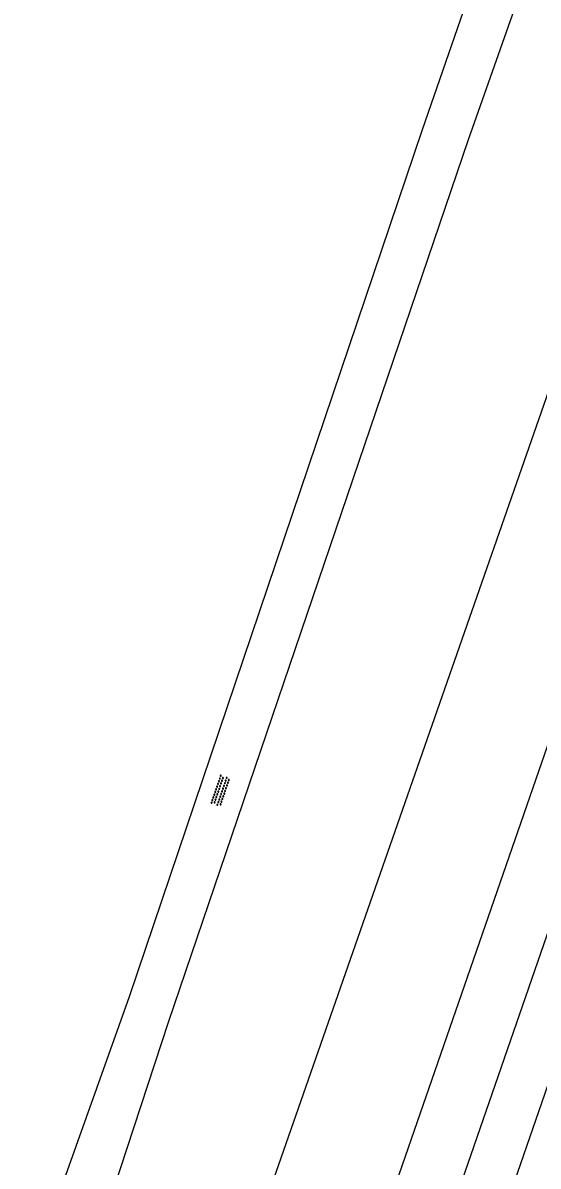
# Model space of a CAD drawing. Extents: x 131000 to 133014, y 396499 to 399001.
# Drawn here: x 131006.4 to 131042.6, y 397289.5 to 397369.6 of the extents above; entities that cross this region are included whole.
import ezdxf

# ---------------------------------------------------------------- set-up
doc = ezdxf.new("R2010")
doc.units = 0
for name, color, linetype in [('gg-knt-onverhard', 7, 'Continuous'), ('gg-knt-verharding', 7, 'Continuous'), ('gg-knt-verharding nz', 7, 'Continuous'), ('gt-grn-groengrens', 7, 'Continuous'), ('gt-symb-overige verharding', 7, 'Continuous')]:
    doc.layers.add(name, color=color, linetype=linetype)

# ---------------------------------------------------------------- blocks, each defined once
blk = doc.blocks.new('gt0-OVH')
at = {"layer": 'gt-symb-overige verharding'}
for points in [[(-0.972, 0.298), (-0.967, 0.308), (-0.965, 0.319), (-0.966, 0.33), (-0.971, 0.34), (-0.978, 0.348), (-0.988, 0.353), (-0.999, 0.355), (-1.01, 0.354), (-1.02, 0.349), (-1.028, 0.342), (-1.033, 0.332), (-1.035, 0.321), (-1.034, 0.31), (-1.029, 0.3), (-1.022, 0.292), (-1.012, 0.287), (-1.001, 0.285), (-0.99, 0.286), (-0.98, 0.291)], [(-0.872, 0.106), (-0.867, 0.116), (-0.865, 0.126), (-0.866, 0.137), (-0.871, 0.147), (-0.878, 0.156), (-0.888, 0.161), (-0.899, 0.163), (-0.91, 0.162), (-0.92, 0.157), (-0.928, 0.15), (-0.933, 0.14), (-0.935, 0.129), (-0.934, 0.118), (-0.929, 0.108), (-0.922, 0.1), (-0.912, 0.095), (-0.901, 0.092), (-0.89, 0.094), (-0.88, 0.098)], [(-0.772, 0.298), (-0.767, 0.308), (-0.765, 0.319), (-0.766, 0.33), (-0.771, 0.34), (-0.778, 0.348), (-0.788, 0.353), (-0.799, 0.355), (-0.81, 0.354), (-0.82, 0.349), (-0.828, 0.342), (-0.833, 0.332), (-0.835, 0.321), (-0.834, 0.31), (-0.829, 0.3), (-0.822, 0.292), (-0.812, 0.287), (-0.801, 0.285), (-0.79, 0.286), (-0.78, 0.291)], [(-0.672, 0.106), (-0.667, 0.116), (-0.665, 0.126), (-0.666, 0.137), (-0.671, 0.147), (-0.678, 0.156), (-0.688, 0.161), (-0.699, 0.163), (-0.71, 0.162), (-0.72, 0.157), (-0.728, 0.15), (-0.733, 0.14), (-0.735, 0.129), (-0.734, 0.118), (-0.729, 0.108), (-0.722, 0.1), (-0.712, 0.095), (-0.701, 0.092), (-0.69, 0.094), (-0.68, 0.098)], [(-0.572, 0.298), (-0.567, 0.308), (-0.565, 0.319), (-0.566, 0.33), (-0.571, 0.34), (-0.578, 0.348), (-0.588, 0.353), (-0.599, 0.355), (-0.61, 0.354), (-0.62, 0.349), (-0.628, 0.342), (-0.633, 0.332), (-0.635, 0.321), (-0.634, 0.31), (-0.629, 0.3), (-0.622, 0.292), (-0.612, 0.287), (-0.601, 0.285), (-0.59, 0.286), (-0.58, 0.291)], [(-0.472, 0.106), (-0.467, 0.116), (-0.465, 0.126), (-0.466, 0.137), (-0.471, 0.147), (-0.478, 0.156), (-0.488, 0.161), (-0.499, 0.163), (-0.51, 0.162), (-0.52, 0.157), (-0.528, 0.15), (-0.533, 0.14), (-0.535, 0.129), (-0.534, 0.118), (-0.529, 0.108), (-0.522, 0.1), (-0.512, 0.095), (-0.501, 0.092), (-0.49, 0.094), (-0.48, 0.098)], [(-0.372, 0.298), (-0.367, 0.308), (-0.365, 0.319), (-0.366, 0.33), (-0.371, 0.34), (-0.378, 0.348), (-0.388, 0.353), (-0.399, 0.355), (-0.41, 0.354), (-0.42, 0.349), (-0.428, 0.342), (-0.433, 0.332), (-0.435, 0.321), (-0.434, 0.31), (-0.429, 0.3), (-0.422, 0.292), (-0.412, 0.287), (-0.401, 0.285), (-0.39, 0.286), (-0.38, 0.291)], [(-0.272, 0.106), (-0.267, 0.116), (-0.265, 0.126), (-0.266, 0.137), (-0.271, 0.147), (-0.278, 0.156), (-0.288, 0.161), (-0.299, 0.163), (-0.31, 0.162), (-0.32, 0.157), (-0.328, 0.15), (-0.333, 0.14), (-0.335, 0.129), (-0.334, 0.118), (-0.329, 0.108), (-0.322, 0.1), (-0.312, 0.095), (-0.301, 0.092), (-0.29, 0.094), (-0.28, 0.098)], [(-0.172, 0.298), (-0.167, 0.308), (-0.165, 0.319), (-0.166, 0.33), (-0.171, 0.34), (-0.178, 0.348), (-0.188, 0.353), (-0.199, 0.355), (-0.21, 0.354), (-0.22, 0.349), (-0.228, 0.342), (-0.233, 0.332), (-0.235, 0.321), (-0.234, 0.31), (-0.229, 0.3), (-0.222, 0.292), (-0.212, 0.287), (-0.201, 0.285), (-0.19, 0.286), (-0.18, 0.291)], [(-0.072, 0.106), (-0.067, 0.116), (-0.065, 0.126), (-0.066, 0.137), (-0.071, 0.147), (-0.078, 0.156), (-0.088, 0.161), (-0.099, 0.163), (-0.11, 0.162), (-0.12, 0.157), (-0.128, 0.15), (-0.133, 0.14), (-0.135, 0.129), (-0.134, 0.118), (-0.129, 0.108), (-0.122, 0.1), (-0.112, 0.095), (-0.101, 0.092), (-0.09, 0.094), (-0.08, 0.098)], [(0.028, 0.298), (0.033, 0.308), (0.035, 0.319), (0.034, 0.33), (0.029, 0.34), (0.022, 0.348), (0.012, 0.353), (0.001, 0.355), (-0.01, 0.354), (-0.02, 0.349), (-0.028, 0.342), (-0.033, 0.332), (-0.035, 0.321), (-0.034, 0.31), (-0.029, 0.3), (-0.022, 0.292), (-0.012, 0.287), (-0.001, 0.285), (0.01, 0.286), (0.02, 0.291)], [(0.128, 0.106), (0.133, 0.116), (0.135, 0.126), (0.134, 0.137), (0.129, 0.147), (0.122, 0.156), (0.112, 0.161), (0.101, 0.163), (0.09, 0.162), (0.08, 0.157), (0.072, 0.15), (0.067, 0.14), (0.065, 0.129), (0.066, 0.118), (0.071, 0.108), (0.078, 0.1), (0.088, 0.095), (0.099, 0.092), (0.11, 0.094), (0.12, 0.098)], [(0.228, 0.298), (0.233, 0.308), (0.235, 0.319), (0.234, 0.33), (0.229, 0.34), (0.222, 0.348), (0.212, 0.353), (0.201, 0.355), (0.19, 0.354), (0.18, 0.349), (0.172, 0.342), (0.167, 0.332), (0.165, 0.321), (0.166, 0.31), (0.171, 0.3), (0.178, 0.292), (0.188, 0.287), (0.199, 0.285), (0.21, 0.286), (0.22, 0.291)], [(0.328, 0.106), (0.333, 0.116), (0.335, 0.126), (0.334, 0.137), (0.329, 0.147), (0.322, 0.156), (0.312, 0.161), (0.301, 0.163), (0.29, 0.162), (0.28, 0.157), (0.272, 0.15), (0.267, 0.14), (0.265, 0.129), (0.266, 0.118), (0.271, 0.108), (0.278, 0.1), (0.288, 0.095), (0.299, 0.092), (0.31, 0.094), (0.32, 0.098)], [(0.428, 0.298), (0.433, 0.308), (0.435, 0.319), (0.434, 0.33), (0.429, 0.34), (0.422, 0.348), (0.412, 0.353), (0.401, 0.355), (0.39, 0.354), (0.38, 0.349), (0.372, 0.342), (0.367, 0.332), (0.365, 0.321), (0.366, 0.31), (0.371, 0.3), (0.378, 0.292), (0.388, 0.287), (0.399, 0.285), (0.41, 0.286), (0.42, 0.291)], [(0.528, 0.106), (0.533, 0.116), (0.535, 0.126), (0.534, 0.137), (0.529, 0.147), (0.522, 0.156), (0.512, 0.161), (0.501, 0.163), (0.49, 0.162), (0.48, 0.157), (0.472, 0.15), (0.467, 0.14), (0.465, 0.129), (0.466, 0.118), (0.471, 0.108), (0.478, 0.1), (0.488, 0.095), (0.499, 0.092), (0.51, 0.094), (0.52, 0.098)], [(0.628, 0.298), (0.633, 0.308), (0.635, 0.319), (0.634, 0.33), (0.629, 0.34), (0.622, 0.348), (0.612, 0.353), (0.601, 0.355), (0.59, 0.354), (0.58, 0.349), (0.572, 0.342), (0.567, 0.332), (0.565, 0.321), (0.566, 0.31), (0.571, 0.3), (0.578, 0.292), (0.588, 0.287), (0.599, 0.285), (0.61, 0.286), (0.62, 0.291)], [(0.728, 0.106), (0.733, 0.116), (0.735, 0.126), (0.734, 0.137), (0.729, 0.147), (0.722, 0.156), (0.712, 0.161), (0.701, 0.163), (0.69, 0.162), (0.68, 0.157), (0.672, 0.15), (0.667, 0.14), (0.665, 0.129), (0.666, 0.118), (0.671, 0.108), (0.678, 0.1), (0.688, 0.095), (0.699, 0.092), (0.71, 0.094), (0.72, 0.098)], [(0.828, 0.298), (0.833, 0.308), (0.835, 0.319), (0.834, 0.33), (0.829, 0.34), (0.822, 0.348), (0.812, 0.353), (0.801, 0.355), (0.79, 0.354), (0.78, 0.349), (0.772, 0.342), (0.767, 0.332), (0.765, 0.321), (0.766, 0.31), (0.771, 0.3), (0.778, 0.292), (0.788, 0.287), (0.799, 0.285), (0.81, 0.286), (0.82, 0.291)], [(0.928, 0.106), (0.933, 0.116), (0.935, 0.126), (0.934, 0.137), (0.929, 0.147), (0.922, 0.156), (0.912, 0.161), (0.901, 0.163), (0.89, 0.162), (0.88, 0.157), (0.872, 0.15), (0.867, 0.14), (0.865, 0.129), (0.866, 0.118), (0.871, 0.108), (0.878, 0.1), (0.888, 0.095), (0.899, 0.092), (0.91, 0.094), (0.92, 0.098)], [(1.028, 0.298), (1.033, 0.308), (1.035, 0.319), (1.034, 0.33), (1.029, 0.34), (1.022, 0.348), (1.012, 0.353), (1.001, 0.355), (0.99, 0.354), (0.98, 0.349), (0.972, 0.342), (0.967, 0.332), (0.965, 0.321), (0.966, 0.31), (0.971, 0.3), (0.978, 0.292), (0.988, 0.287), (0.999, 0.285), (1.01, 0.286), (1.02, 0.291)], [(-0.972, -0.142), (-0.967, -0.132), (-0.965, -0.121), (-0.966, -0.11), (-0.971, -0.1), (-0.978, -0.092), (-0.988, -0.087), (-0.999, -0.085), (-1.01, -0.086), (-1.02, -0.091), (-1.028, -0.098), (-1.033, -0.108), (-1.035, -0.119), (-1.034, -0.13), (-1.029, -0.14), (-1.022, -0.148), (-1.012, -0.153), (-1.001, -0.155), (-0.99, -0.154), (-0.98, -0.149)], [(-0.872, -0.334), (-0.867, -0.324), (-0.865, -0.314), (-0.866, -0.303), (-0.871, -0.293), (-0.878, -0.284), (-0.888, -0.279), (-0.899, -0.277), (-0.91, -0.278), (-0.92, -0.283), (-0.928, -0.29), (-0.933, -0.3), (-0.935, -0.311), (-0.934, -0.322), (-0.929, -0.332), (-0.922, -0.34), (-0.912, -0.345), (-0.901, -0.348), (-0.89, -0.346), (-0.88, -0.342)], [(-0.772, -0.142), (-0.767, -0.132), (-0.765, -0.121), (-0.766, -0.11), (-0.771, -0.1), (-0.778, -0.092), (-0.788, -0.087), (-0.799, -0.085), (-0.81, -0.086), (-0.82, -0.091), (-0.828, -0.098), (-0.833, -0.108), (-0.835, -0.119), (-0.834, -0.13), (-0.829, -0.14), (-0.822, -0.148), (-0.812, -0.153), (-0.801, -0.155), (-0.79, -0.154), (-0.78, -0.149)], [(-0.672, -0.334), (-0.667, -0.324), (-0.665, -0.314), (-0.666, -0.303), (-0.671, -0.293), (-0.678, -0.284), (-0.688, -0.279), (-0.699, -0.277), (-0.71, -0.278), (-0.72, -0.283), (-0.728, -0.29), (-0.733, -0.3), (-0.735, -0.311), (-0.734, -0.322), (-0.729, -0.332), (-0.722, -0.34), (-0.712, -0.345), (-0.701, -0.348), (-0.69, -0.346), (-0.68, -0.342)], [(-0.572, -0.142), (-0.567, -0.132), (-0.565, -0.121), (-0.566, -0.11), (-0.571, -0.1), (-0.578, -0.092), (-0.588, -0.087), (-0.599, -0.085), (-0.61, -0.086), (-0.62, -0.091), (-0.628, -0.098), (-0.633, -0.108), (-0.635, -0.119), (-0.634, -0.13), (-0.629, -0.14), (-0.622, -0.148), (-0.612, -0.153), (-0.601, -0.155), (-0.59, -0.154), (-0.58, -0.149)], [(-0.472, -0.334), (-0.467, -0.324), (-0.465, -0.314), (-0.466, -0.303), (-0.471, -0.293), (-0.478, -0.284), (-0.488, -0.279), (-0.499, -0.277), (-0.51, -0.278), (-0.52, -0.283), (-0.528, -0.29), (-0.533, -0.3), (-0.535, -0.311), (-0.534, -0.322), (-0.529, -0.332), (-0.522, -0.34), (-0.512, -0.345), (-0.501, -0.348), (-0.49, -0.346), (-0.48, -0.342)], [(-0.372, -0.142), (-0.367, -0.132), (-0.365, -0.121), (-0.366, -0.11), (-0.371, -0.1), (-0.378, -0.092), (-0.388, -0.087), (-0.399, -0.085), (-0.41, -0.086), (-0.42, -0.091), (-0.428, -0.098), (-0.433, -0.108), (-0.435, -0.119), (-0.434, -0.13), (-0.429, -0.14), (-0.422, -0.148), (-0.412, -0.153), (-0.401, -0.155), (-0.39, -0.154), (-0.38, -0.149)], [(-0.272, -0.334), (-0.267, -0.324), (-0.265, -0.314), (-0.266, -0.303), (-0.271, -0.293), (-0.278, -0.284), (-0.288, -0.279), (-0.299, -0.277), (-0.31, -0.278), (-0.32, -0.283), (-0.328, -0.29), (-0.333, -0.3), (-0.335, -0.311), (-0.334, -0.322), (-0.329, -0.332), (-0.322, -0.34), (-0.312, -0.345), (-0.301, -0.348), (-0.29, -0.346), (-0.28, -0.342)], [(-0.172, -0.142), (-0.167, -0.132), (-0.165, -0.121), (-0.166, -0.11), (-0.171, -0.1), (-0.178, -0.092), (-0.188, -0.087), (-0.199, -0.085), (-0.21, -0.086), (-0.22, -0.091), (-0.228, -0.098), (-0.233, -0.108), (-0.235, -0.119), (-0.234, -0.13), (-0.229, -0.14), (-0.222, -0.148), (-0.212, -0.153), (-0.201, -0.155), (-0.19, -0.154), (-0.18, -0.149)], [(-0.072, -0.334), (-0.067, -0.324), (-0.065, -0.314), (-0.066, -0.303), (-0.071, -0.293), (-0.078, -0.284), (-0.088, -0.279), (-0.099, -0.277), (-0.11, -0.278), (-0.12, -0.283), (-0.128, -0.29), (-0.133, -0.3), (-0.135, -0.311), (-0.134, -0.322), (-0.129, -0.332), (-0.122, -0.34), (-0.112, -0.345), (-0.101, -0.348), (-0.09, -0.346), (-0.08, -0.342)], [(0.028, -0.142), (0.033, -0.132), (0.035, -0.121), (0.034, -0.11), (0.029, -0.1), (0.022, -0.092), (0.012, -0.087), (0.001, -0.085), (-0.01, -0.086), (-0.02, -0.091), (-0.028, -0.098), (-0.033, -0.108), (-0.035, -0.119), (-0.034, -0.13), (-0.029, -0.14), (-0.022, -0.148), (-0.012, -0.153), (-0.001, -0.155), (0.01, -0.154), (0.02, -0.149)], [(0.128, -0.334), (0.133, -0.324), (0.135, -0.314), (0.134, -0.303), (0.129, -0.293), (0.122, -0.284), (0.112, -0.279), (0.101, -0.277), (0.09, -0.278), (0.08, -0.283), (0.072, -0.29), (0.067, -0.3), (0.065, -0.311), (0.066, -0.322), (0.071, -0.332), (0.078, -0.34), (0.088, -0.345), (0.099, -0.348), (0.11, -0.346), (0.12, -0.342)], [(0.228, -0.142), (0.233, -0.132), (0.235, -0.121), (0.234, -0.11), (0.229, -0.1), (0.222, -0.092), (0.212, -0.087), (0.201, -0.085), (0.19, -0.086), (0.18, -0.091), (0.172, -0.098), (0.167, -0.108), (0.165, -0.119), (0.166, -0.13), (0.171, -0.14), (0.178, -0.148), (0.188, -0.153), (0.199, -0.155), (0.21, -0.154), (0.22, -0.149)], [(0.328, -0.334), (0.333, -0.324), (0.335, -0.314), (0.334, -0.303), (0.329, -0.293), (0.322, -0.284), (0.312, -0.279), (0.301, -0.277), (0.29, -0.278), (0.28, -0.283), (0.272, -0.29), (0.267, -0.3), (0.265, -0.311), (0.266, -0.322), (0.271, -0.332), (0.278, -0.34), (0.288, -0.345), (0.299, -0.348), (0.31, -0.346), (0.32, -0.342)], [(0.428, -0.142), (0.433, -0.132), (0.435, -0.121), (0.434, -0.11), (0.429, -0.1), (0.422, -0.092), (0.412, -0.087), (0.401, -0.085), (0.39, -0.086), (0.38, -0.091), (0.372, -0.098), (0.367, -0.108), (0.365, -0.119), (0.366, -0.13), (0.371, -0.14), (0.378, -0.148), (0.388, -0.153), (0.399, -0.155), (0.41, -0.154), (0.42, -0.149)], [(0.528, -0.334), (0.533, -0.324), (0.535, -0.314), (0.534, -0.303), (0.529, -0.293), (0.522, -0.284), (0.512, -0.279), (0.501, -0.277), (0.49, -0.278), (0.48, -0.283), (0.472, -0.29), (0.467, -0.3), (0.465, -0.311), (0.466, -0.322), (0.471, -0.332), (0.478, -0.34), (0.488, -0.345), (0.499, -0.348), (0.51, -0.346), (0.52, -0.342)], [(0.628, -0.142), (0.633, -0.132), (0.635, -0.121), (0.634, -0.11), (0.629, -0.1), (0.622, -0.092), (0.612, -0.087), (0.601, -0.085), (0.59, -0.086), (0.58, -0.091), (0.572, -0.098), (0.567, -0.108), (0.565, -0.119), (0.566, -0.13), (0.571, -0.14), (0.578, -0.148), (0.588, -0.153), (0.599, -0.155), (0.61, -0.154), (0.62, -0.149)], [(0.728, -0.334), (0.733, -0.324), (0.735, -0.314), (0.734, -0.303), (0.729, -0.293), (0.722, -0.284), (0.712, -0.279), (0.701, -0.277), (0.69, -0.278), (0.68, -0.283), (0.672, -0.29), (0.667, -0.3), (0.665, -0.311), (0.666, -0.322), (0.671, -0.332), (0.678, -0.34), (0.688, -0.345), (0.699, -0.348), (0.71, -0.346), (0.72, -0.342)], [(0.828, -0.142), (0.833, -0.132), (0.835, -0.121), (0.834, -0.11), (0.829, -0.1), (0.822, -0.092), (0.812, -0.087), (0.801, -0.085), (0.79, -0.086), (0.78, -0.091), (0.772, -0.098), (0.767, -0.108), (0.765, -0.119), (0.766, -0.13), (0.771, -0.14), (0.778, -0.148), (0.788, -0.153), (0.799, -0.155), (0.81, -0.154), (0.82, -0.149)], [(0.928, -0.334), (0.933, -0.324), (0.935, -0.314), (0.934, -0.303), (0.929, -0.293), (0.922, -0.284), (0.912, -0.279), (0.901, -0.277), (0.89, -0.278), (0.88, -0.283), (0.872, -0.29), (0.867, -0.3), (0.865, -0.311), (0.866, -0.322), (0.871, -0.332), (0.878, -0.34), (0.888, -0.345), (0.899, -0.348), (0.91, -0.346), (0.92, -0.342)], [(1.028, -0.142), (1.033, -0.132), (1.035, -0.121), (1.034, -0.11), (1.029, -0.1), (1.022, -0.092), (1.012, -0.087), (1.001, -0.085), (0.99, -0.086), (0.98, -0.091), (0.972, -0.098), (0.967, -0.108), (0.965, -0.119), (0.966, -0.13), (0.971, -0.14), (0.978, -0.148), (0.988, -0.153), (0.999, -0.155), (1.01, -0.154), (1.02, -0.149)]]:
    blk.add_lwpolyline(points, close=True, dxfattribs=at)

msp = doc.modelspace()

# ---------------------------------------------------------------- linework, layer by layer
at = {"layer": 'gg-knt-onverhard'}
for points in [[(131006.425, 397280.399), (131013.9, 397301.37), (131034.456, 397362.147), (131060.695, 397437.905), (131088.142, 397515.352), (131089.812, 397522.805), (131086.77, 397524.953), (131080.786, 397526.568), (131070.975, 397526.945), (131064.941, 397527.627), (131048.812, 397525.331), (131045.298, 397524.782)], [(131009.89, 397278.983), (131016.64, 397299.57), (131037.669, 397361.453), (131064.019, 397436.092), (131091.103, 397514.046), (131092.647, 397515.313), (131096.645, 397516.861), (131107.023, 397516.618)]]:
    msp.add_lwpolyline(points, dxfattribs=at)
at = {"layer": 'gg-knt-verharding'}
msp.add_lwpolyline([(131078.644, 397421.374), (131071.3, 397400.04), (131028.661, 397276.933), (131032.756, 397275.507)], dxfattribs=at)
at = {"layer": 'gg-knt-verharding nz'}
for points in [[(131032.756, 397275.507), (131075.351, 397398.653), (131082.639, 397419.974), (131092.533, 397448.554)], [(131036.05, 397274.344), (131075.928, 397389.55), (131082.692, 397409.292)]]:
    msp.add_lwpolyline(points, dxfattribs=at)
at = {"layer": 'gt-grn-groengrens'}
msp.add_lwpolyline([(131019.336, 397275.124), (131067.491, 397413.099), (131095.311, 397473.034)], dxfattribs=at)

# ---------------------------------------------------------------- block references
at = {"layer": 'gt-symb-overige verharding', "rotation": 71.0939390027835}
msp.add_blockref('gt0-OVH', (131020.283, 397315.797), dxfattribs=at)

doc.saveas('drawing.dxf')
